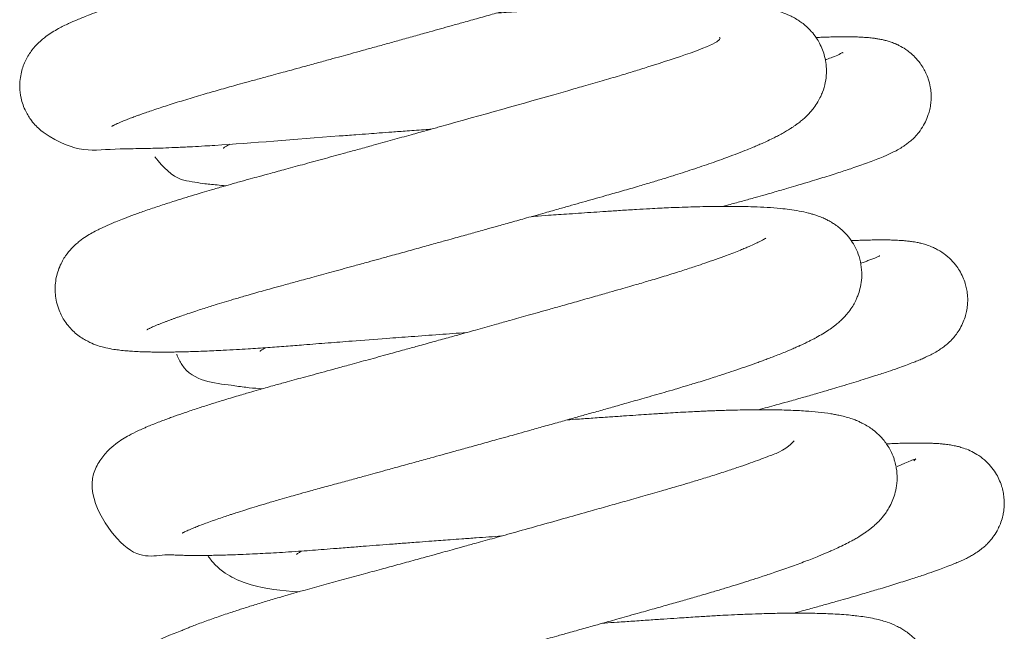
# Model space of a CAD drawing. Header units: inches. Extents: x 0 to 77643, y -44170 to 0.
# Tile 274 of 546: x 75585.57 to 75588.65, y -39689.6 to -39687.68. Entities that reach past the tile are written whole.
import ezdxf

# ---------------------------------------------------------------- set-up
doc = ezdxf.new("R2010")
doc.units = ezdxf.units.IN
doc.header["$MEASUREMENT"] = 0
doc.layers.get('0').update_dxf_attribs({"lineweight": 0})

msp = doc.modelspace()

# ---------------------------------------------------------------- linework, layer by layer
at = {"color": 7, "linetype": 'Continuous'}
for points, knots in [([(75585.85754, -39688.01609), (75585.85754, -39688.01609), (75585.85819, -39688.0157), (75585.86103, -39688.01418), (75585.86357, -39688.01289), (75585.86866, -39688.0104), (75585.87401, -39688.00794), (75585.8788, -39688.00581), (75585.8827, -39688.00411), (75585.88776, -39688.00195), (75585.89577, -39687.99862), (75585.90768, -39687.99385), (75585.92253, -39687.98815), (75585.93653, -39687.98297), (75585.94825, -39687.97874), (75585.96068, -39687.97433), (75585.97761, -39687.96846), (75586.00479, -39687.9593), (75586.04367, -39687.94667), (75586.09461, -39687.93087), (75586.14742, -39687.91514), (75586.19177, -39687.90235), (75586.22617, -39687.89264), (75586.25398, -39687.88489), (75586.28637, -39687.87599), (75586.32344, -39687.86594), (75586.36029, -39687.85589), (75586.3924, -39687.84712), (75586.42273, -39687.83883), (75586.4575, -39687.8293), (75586.49789, -39687.81821), (75586.53834, -39687.80709), (75586.57397, -39687.79727), (75586.60725, -39687.78808), (75586.64185, -39687.77852), (75586.68046, -39687.76784), (75586.72124, -39687.75653), (75586.76443, -39687.74454), (75586.80808, -39687.73239), (75586.84931, -39687.72091), (75586.88627, -39687.71059), (75586.9215, -39687.70075), (75586.96108, -39687.68967), (75587.00615, -39687.67704), (75587.05263, -39687.66398), (75587.0952, -39687.652), (75587.13251, -39687.64148), (75587.16671, -39687.63183), (75587.19969, -39687.6225), (75587.2314, -39687.61351), (75587.26403, -39687.60426), (75587.3019, -39687.59349), (75587.34334, -39687.58172), (75587.38279, -39687.5703), (75587.4146, -39687.56089), (75587.45384, -39687.5491), (75587.50372, -39687.5337), (75587.56414, -39687.51423), (75587.61442, -39687.49719), (75587.65134, -39687.48411), (75587.67706, -39687.4747), (75587.70032, -39687.46595), (75587.72478, -39687.45642), (75587.75109, -39687.44574), (75587.77578, -39687.43517), (75587.79597, -39687.42603), (75587.81183, -39687.41848), (75587.82746, -39687.41071), (75587.84534, -39687.40125), (75587.86355, -39687.39073), (75587.88005, -39687.38014), (75587.89298, -39687.37095), (75587.90522, -39687.36135), (75587.91572, -39687.35231), (75587.93036, -39687.33783), (75587.94173, -39687.32434), (75587.95169, -39687.31024), (75587.95949, -39687.29743), (75587.96875, -39687.27898), (75587.97758, -39687.25485), (75587.98336, -39687.22335), (75587.98366, -39687.19475), (75587.98001, -39687.16726), (75587.9721, -39687.13924), (75587.95957, -39687.1135), (75587.94787, -39687.09618), (75587.93907, -39687.08496), (75587.92734, -39687.07225), (75587.91621, -39687.06212), (75587.90261, -39687.05152), (75587.88321, -39687.03897), (75587.85687, -39687.026), (75587.82708, -39687.01612), (75587.80286, -39687.01023), (75587.77608, -39687.00516), (75587.75515, -39687.00222), (75587.73293, -39686.99971), (75587.7117, -39686.99774), (75587.68589, -39686.99592), (75587.65984, -39686.99462), (75587.63709, -39686.99379), (75587.6106, -39686.99311), (75587.57552, -39686.99266), (75587.53082, -39686.99277), (75587.4827, -39686.99356), (75587.43937, -39686.99478), (75587.40078, -39686.99619), (75587.36962, -39686.99753), (75587.34045, -39686.99894), (75587.31119, -39687.00047), (75587.27673, -39687.00244), (75587.23744, -39687.00492), (75587.1964, -39687.00767), (75587.15696, -39687.01031), (75587.11806, -39687.01294), (75587.08068, -39687.01548), (75587.04492, -39687.01793), (75587.00789, -39687.02048), (75586.97702, -39687.02261), (75586.95719, -39687.02399), (75586.95157, -39687.02439)], [0.21491816, 0.21491816, 0.21491816, 0.21491816, 0.2149701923, 0.2150220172, 0.2150538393, 0.2151131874, 0.2151635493, 0.2151910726, 0.2152169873, 0.2152427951, 0.2152880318, 0.2153564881, 0.2154300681, 0.2154942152, 0.2155296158, 0.2155763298, 0.2156387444, 0.2157119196, 0.2158527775, 0.2160000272, 0.2161402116, 0.2162612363, 0.2163216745, 0.2163800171, 0.2164505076, 0.2165363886, 0.216619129, 0.2166825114, 0.2167347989, 0.2168040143, 0.2168917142, 0.2169741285, 0.2170402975, 0.2170977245, 0.2171650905, 0.2172374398, 0.2173163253, 0.2173947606, 0.2174796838, 0.2175606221, 0.2176253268, 0.2176866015, 0.217758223, 0.2178480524, 0.2179415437, 0.21802327, 0.2180933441, 0.2181586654, 0.2182245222, 0.2182898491, 0.2183503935, 0.2184231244, 0.2185238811, 0.2186133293, 0.2186802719, 0.2187362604, 0.2188799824, 0.2190319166, 0.2191889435, 0.2192835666, 0.2193518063, 0.2194199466, 0.2195008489, 0.2195924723, 0.2196927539, 0.2197746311, 0.2198304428, 0.2198901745, 0.2199741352, 0.2200682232, 0.2201453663, 0.2202097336, 0.2202542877, 0.2203169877, 0.2203708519, 0.220437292, 0.2204729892, 0.2205107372, 0.2205510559, 0.2206200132, 0.220690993, 0.2207507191, 0.2208008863, 0.2208623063, 0.2209350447, 0.2209761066, 0.2210087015, 0.2210386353, 0.2210787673, 0.2211241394, 0.2211705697, 0.2212698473, 0.2214046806, 0.2215094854, 0.2215923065, 0.2217124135, 0.2217670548, 0.2218445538, 0.2219487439, 0.2220363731, 0.2221015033, 0.2221642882, 0.2222774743, 0.2224053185, 0.2225275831, 0.2226453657, 0.222719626, 0.222796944, 0.2228567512, 0.222912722, 0.2229873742, 0.2230766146, 0.2231574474, 0.2232372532, 0.2233119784, 0.2233860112, 0.2234539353, 0.2235163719, 0.2235952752, 0.2236264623, 0.2236264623, 0.2236264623, 0.2236264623]), ([(75587.62258, -39687.11609), (75587.62428, -39687.10509), (75587.62225, -39687.13911), (75587.25405, -39687.24479), (75586.79754, -39687.37442), (75586.329, -39687.50349), (75586.06408, -39687.57519), (75585.93913, -39687.61449), (75585.91054, -39687.62367), (75585.87912, -39687.63406), (75585.84609, -39687.64536), (75585.8133, -39687.6571), (75585.78665, -39687.66716), (75585.76617, -39687.67527), (75585.74538, -39687.68385), (75585.72584, -39687.69246), (75585.70675, -39687.70161), (75585.68988, -39687.71033), (75585.67211, -39687.7206), (75585.65237, -39687.73365), (75585.62972, -39687.75222), (75585.60812, -39687.77583), (75585.58789, -39687.80737), (75585.57314, -39687.8472), (75585.56846, -39687.88851), (75585.57348, -39687.93087), (75585.58632, -39687.96719), (75585.60806, -39688.00201), (75585.6345, -39688.02907), (75585.7556, -39688.10908), (75585.81446, -39688.08517), (75585.93197, -39688.08606), (75585.96321, -39688.08546), (75585.99434, -39688.08468), (75586.02812, -39688.08354), (75586.06676, -39688.08194), (75586.10761, -39688.07991), (75586.14581, -39688.07776), (75586.28326, -39688.06931), (75586.44594, -39688.05543), (75586.61738, -39688.04257), (75586.65939, -39688.03943), (75586.69696, -39688.03665), (75586.7368, -39688.03371), (75586.78574, -39688.03013), (75586.82674, -39688.02716), (75586.85185, -39688.02535), (75586.85694, -39688.02498)], [0.7805602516, 0.7805602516, 0.7805602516, 0.7805602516, 0.7810867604, 0.7820218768, 0.7829520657, 0.7837371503, 0.7846100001, 0.7846869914, 0.784771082, 0.7848572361, 0.7849711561, 0.7850936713, 0.7851969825, 0.7852724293, 0.7853410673, 0.7854627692, 0.7855373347, 0.7856184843, 0.7857141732, 0.7858049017, 0.78591008, 0.7859955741, 0.7860819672, 0.7861660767, 0.7862617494, 0.7863299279, 0.7864181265, 0.7864885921, 0.7865815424, 0.7866583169, 0.7875797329, 0.7876842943, 0.7877773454, 0.7878620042, 0.7879513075, 0.7880537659, 0.7881634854, 0.7882544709, 0.7883257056, 0.7891118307, 0.7892092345, 0.7892842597, 0.7893442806, 0.7894158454, 0.7895023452, 0.7896111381, 0.7896388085, 0.7896388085, 0.7896388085, 0.7896388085]), ([(75585.96806, -39688.65304), (75585.96806, -39688.65304), (75585.9683, -39688.6529), (75585.96962, -39688.65215), (75585.97246, -39688.65065), (75585.97641, -39688.64869), (75585.97837, -39688.64776), (75585.98285, -39688.64564), (75585.98941, -39688.64269), (75585.99782, -39688.63908), (75586.00639, -39688.63553), (75586.01479, -39688.63216), (75586.02265, -39688.62909), (75586.03075, -39688.62599), (75586.03912, -39688.62285), (75586.0476, -39688.61972), (75586.05639, -39688.61654), (75586.06611, -39688.61307), (75586.07916, -39688.6085), (75586.09758, -39688.60219), (75586.11926, -39688.59498), (75586.1411, -39688.58789), (75586.16107, -39688.58154), (75586.18347, -39688.57454), (75586.20915, -39688.56667), (75586.24076, -39688.55719), (75586.27495, -39688.54716), (75586.30843, -39688.53755), (75586.33798, -39688.52922), (75586.36623, -39688.52135), (75586.39913, -39688.51233), (75586.44116, -39688.50093), (75586.49275, -39688.48685), (75586.55263, -39688.47047), (75586.6093, -39688.45491), (75586.65679, -39688.44184), (75586.6944, -39688.43147), (75586.73421, -39688.42048), (75586.78025, -39688.40775), (75586.82893, -39688.39426), (75586.87337, -39688.38192), (75586.90922, -39688.37195), (75586.93831, -39688.36385), (75586.96264, -39688.35706), (75586.98508, -39688.3508), (75587.00691, -39688.34471), (75587.03237, -39688.33759), (75587.06577, -39688.32824), (75587.10824, -39688.31634), (75587.15888, -39688.30212), (75587.21021, -39688.28768), (75587.25701, -39688.27448), (75587.29615, -39688.26342), (75587.33125, -39688.25348), (75587.36602, -39688.24362), (75587.40554, -39688.23239), (75587.45038, -39688.21965), (75587.49652, -39688.20632), (75587.53903, -39688.1937), (75587.57729, -39688.18206), (75587.61204, -39688.17124), (75587.64437, -39688.16093), (75587.67459, -39688.15107), (75587.70451, -39688.14106), (75587.73306, -39688.13124), (75587.75997, -39688.12172), (75587.78789, -39688.11155), (75587.81615, -39688.10088), (75587.84281, -39688.09036), (75587.86349, -39688.08184), (75587.87904, -39688.07521), (75587.89434, -39688.06849), (75587.91154, -39688.06063), (75587.92852, -39688.05243), (75587.94194, -39688.04556), (75587.9541, -39688.03907), (75587.96571, -39688.03255), (75587.97797, -39688.02515), (75587.98728, -39688.01918), (75587.9968, -39688.01268), (75588.00581, -39688.00611), (75588.01555, -39687.99846), (75588.02601, -39687.98936), (75588.03559, -39687.98008), (75588.04474, -39687.97021), (75588.05542, -39687.95719), (75588.06676, -39687.94033), (75588.07521, -39687.92441), (75588.08373, -39687.90448), (75588.09094, -39687.87978), (75588.09444, -39687.85016), (75588.09345, -39687.82257), (75588.08902, -39687.7981), (75588.08202, -39687.77594), (75588.07296, -39687.75611), (75588.06131, -39687.73674), (75588.04748, -39687.71893), (75588.0317, -39687.70322), (75588.01787, -39687.69195), (75588.00368, -39687.68216), (75587.99042, -39687.67442), (75587.97713, -39687.66789), (75587.9546, -39687.65828), (75587.92452, -39687.64927), (75587.88665, -39687.6419), (75587.84326, -39687.63628), (75587.7956, -39687.63256), (75587.74181, -39687.63038), (75587.69828, -39687.62969), (75587.66279, -39687.62964), (75587.632, -39687.62986), (75587.59986, -39687.6304), (75587.57103, -39687.63112), (75587.54875, -39687.6318), (75587.52787, -39687.63251), (75587.50107, -39687.63355), (75587.46641, -39687.63509), (75587.42744, -39687.63708), (75587.39023, -39687.63921), (75587.35792, -39687.64122), (75587.32699, -39687.64327), (75587.29395, -39687.64547), (75587.25894, -39687.64782), (75587.22317, -39687.65024), (75587.18835, -39687.65261), (75587.15589, -39687.65483), (75587.12397, -39687.65703), (75587.09314, -39687.65916), (75587.07186, -39687.66064), (75587.06209, -39687.66132)], [0.2020453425, 0.2020453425, 0.2020453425, 0.2020453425, 0.202075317, 0.2021154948, 0.2021586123, 0.2021997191, 0.2022272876, 0.2022656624, 0.2023181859, 0.202374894, 0.2024294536, 0.2024682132, 0.2025066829, 0.2025457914, 0.2025808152, 0.2026172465, 0.2026528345, 0.202687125, 0.202730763, 0.2027974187, 0.2028787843, 0.2029434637, 0.2030021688, 0.2030572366, 0.203135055, 0.2032132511, 0.2033056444, 0.2033908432, 0.2034536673, 0.2035114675, 0.2035826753, 0.2036713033, 0.2037821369, 0.2039055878, 0.2040355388, 0.2041182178, 0.2041823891, 0.2042525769, 0.2043460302, 0.2044437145, 0.2045268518, 0.2045952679, 0.2046443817, 0.2046895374, 0.2047314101, 0.2047699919, 0.2048118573, 0.2048742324, 0.2049578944, 0.2050517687, 0.2051625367, 0.205253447, 0.2053251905, 0.2053941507, 0.205464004, 0.2055367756, 0.2056387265, 0.2057468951, 0.2058366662, 0.2059233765, 0.2060111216, 0.2060847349, 0.2061618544, 0.2062415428, 0.2063214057, 0.2063969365, 0.2064724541, 0.2065705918, 0.2066680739, 0.2067360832, 0.2067882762, 0.2068395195, 0.2069116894, 0.2069917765, 0.2070518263, 0.2070881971, 0.2071545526, 0.2072132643, 0.2072590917, 0.2072925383, 0.2073342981, 0.2073887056, 0.2074399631, 0.2074798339, 0.207520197, 0.2075648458, 0.2076224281, 0.2076708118, 0.207707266, 0.20777627, 0.207838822, 0.207894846, 0.2079486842, 0.2079946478, 0.2080428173, 0.2080825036, 0.2081415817, 0.2081936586, 0.2082396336, 0.208278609, 0.2083298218, 0.2083790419, 0.20841388, 0.2085793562, 0.2087406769, 0.2088862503, 0.2090898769, 0.2092533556, 0.20940152, 0.2094714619, 0.2095465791, 0.2096465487, 0.2097174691, 0.2097582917, 0.2098065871, 0.2098649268, 0.2099434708, 0.2100403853, 0.2101197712, 0.2101802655, 0.2102422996, 0.2103099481, 0.2103801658, 0.210450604, 0.2105195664, 0.2105813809, 0.2106359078, 0.2107000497, 0.2107541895, 0.2107541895, 0.2107541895, 0.2107541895]), ([(75587.75791, -39687.73924), (75587.76213, -39687.73419), (75587.77338, -39687.75321), (75587.6154, -39687.80459), (75587.49224, -39687.84363), (75587.44461, -39687.85814), (75587.39192, -39687.87369), (75587.33772, -39687.88919), (75587.1863, -39687.93253), (75587.02843, -39687.9771), (75586.87682, -39688.01945), (75586.8382, -39688.03022), (75586.79092, -39688.04337), (75586.73554, -39688.05874), (75586.68116, -39688.07378), (75586.63241, -39688.08723), (75586.5824, -39688.101), (75586.5255, -39688.11661), (75586.46273, -39688.13377), (75586.40539, -39688.14938), (75586.35793, -39688.16226), (75586.32109, -39688.17221), (75586.29447, -39688.17951), (75586.27397, -39688.18518), (75586.25589, -39688.19023), (75586.23333, -39688.19657), (75586.20384, -39688.20497), (75586.17162, -39688.21432), (75586.14167, -39688.22317), (75586.11261, -39688.2319), (75586.08205, -39688.24125), (75586.04489, -39688.25291), (75586.00509, -39688.2658), (75585.96488, -39688.2794), (75585.92863, -39688.29228), (75585.89947, -39688.3032), (75585.87641, -39688.31231), (75585.8537, -39688.32173), (75585.83369, -39688.33062), (75585.81341, -39688.34048), (75585.79635, -39688.34949), (75585.7771, -39688.36102), (75585.75759, -39688.37452), (75585.73427, -39688.39487), (75585.71224, -39688.42155), (75585.6928, -39688.45592), (75585.68037, -39688.49978), (75585.67984, -39688.54954), (75585.69214, -39688.5945), (75585.71455, -39688.63399), (75585.74346, -39688.66508), (75585.77514, -39688.68633), (75585.80178, -39688.69852), (75585.82275, -39688.70546), (75585.84384, -39688.71077), (75585.86115, -39688.71402), (75585.88463, -39688.71725), (75585.90317, -39688.71907), (75585.92368, -39688.7206), (75585.94346, -39688.72162), (75585.96096, -39688.72224), (75585.97622, -39688.72263), (75585.99297, -39688.7229), (75586.01378, -39688.72304), (75586.03577, -39688.72295), (75586.05539, -39688.72271), (75586.07042, -39688.72244), (75586.08376, -39688.72215), (75586.10868, -39688.72151), (75586.14891, -39688.72014), (75586.19988, -39688.71781), (75586.24551, -39688.71533), (75586.29195, -39688.71253), (75586.34344, -39688.70909), (75586.40179, -39688.70477), (75586.46439, -39688.69975), (75586.53294, -39688.69439), (75586.61929, -39688.68772), (75586.70643, -39688.68111), (75586.79793, -39688.67428), (75586.88138, -39688.66814), (75586.93915, -39688.66395), (75586.96751, -39688.66191)], [0.7931757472, 0.7931757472, 0.7931757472, 0.7931757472, 0.7935700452, 0.7942950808, 0.7944030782, 0.7945129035, 0.7946366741, 0.7947635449, 0.794866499, 0.7955924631, 0.795652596, 0.7957214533, 0.7958097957, 0.7959187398, 0.796033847, 0.7961182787, 0.7961975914, 0.7963223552, 0.7964507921, 0.7965719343, 0.7966729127, 0.7967486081, 0.7968083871, 0.7968471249, 0.7968847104, 0.7969298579, 0.7970006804, 0.7970896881, 0.7971611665, 0.7972222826, 0.7973108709, 0.797402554, 0.7975284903, 0.7976613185, 0.7977826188, 0.7979001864, 0.797988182, 0.7980606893, 0.7981915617, 0.7982630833, 0.7983559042, 0.7984486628, 0.7985479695, 0.7986533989, 0.7987298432, 0.7988173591, 0.7989157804, 0.7990098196, 0.7991105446, 0.7991888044, 0.7992843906, 0.7993803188, 0.7994629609, 0.7995478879, 0.7996128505, 0.7997245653, 0.7998032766, 0.7998953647, 0.7999745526, 0.8000629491, 0.80012721, 0.8001735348, 0.8002295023, 0.8003034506, 0.8003805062, 0.8004430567, 0.8004856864, 0.8005150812, 0.800559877, 0.8007007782, 0.800844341, 0.8009455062, 0.8010296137, 0.8011671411, 0.8012892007, 0.8014028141, 0.8015556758, 0.8017008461, 0.8019049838, 0.8020466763, 0.802206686, 0.8023607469, 0.8023607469, 0.8023607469, 0.8023607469]), ([(75587.77, -39688.26671), (75587.77766, -39688.26463), (75587.79847, -39688.25896), (75587.83242, -39688.24962), (75587.8687, -39688.23951), (75587.90035, -39688.23059), (75587.92584, -39688.22333), (75587.94799, -39688.21696), (75587.97186, -39688.21004), (75588.00081, -39688.20154), (75588.03248, -39688.1921), (75588.06265, -39688.18293), (75588.08975, -39688.17455), (75588.11456, -39688.16673), (75588.13793, -39688.15922), (75588.15961, -39688.15209), (75588.18154, -39688.14472), (75588.20531, -39688.13646), (75588.22813, -39688.12821), (75588.25031, -39688.1198), (75588.26962, -39688.112), (75588.28756, -39688.1042), (75588.30329, -39688.09677), (75588.317, -39688.08953), (75588.32789, -39688.08308), (75588.33479, -39688.07867), (75588.34109, -39688.07436), (75588.34835, -39688.06904), (75588.35746, -39688.06175), (75588.37, -39688.05006), (75588.38442, -39688.0336), (75588.39737, -39688.01462), (75588.40732, -39687.99414), (75588.41296, -39687.97877), (75588.41753, -39687.9625), (75588.42058, -39687.94452), (75588.42171, -39687.92693), (75588.42121, -39687.90964), (75588.41868, -39687.88967), (75588.41335, -39687.869), (75588.40585, -39687.8501), (75588.39736, -39687.83364), (75588.38607, -39687.81639), (75588.37175, -39687.79956), (75588.35621, -39687.78538), (75588.33896, -39687.77267), (75588.32651, -39687.76558), (75588.31846, -39687.76157), (75588.31507, -39687.75996), (75588.3127, -39687.75889), (75588.31153, -39687.75837), (75588.30918, -39687.75734), (75588.30451, -39687.75538), (75588.29299, -39687.75105), (75588.28076, -39687.74749), (75588.27188, -39687.74531), (75588.26444, -39687.74372), (75588.25807, -39687.74251), (75588.24988, -39687.74114), (75588.23979, -39687.73973), (75588.22677, -39687.73832), (75588.21392, -39687.73734), (75588.20453, -39687.73677), (75588.19193, -39687.73619), (75588.17675, -39687.73574), (75588.15628, -39687.73549), (75588.13448, -39687.73561), (75588.11291, -39687.73599), (75588.09232, -39687.73656), (75588.07502, -39687.73718), (75588.06484, -39687.73759), (75588.06137, -39687.73774)], [0.2104861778, 0.2104861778, 0.2104861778, 0.2104861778, 0.2105355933, 0.2106214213, 0.2107115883, 0.2107837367, 0.2108442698, 0.2108957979, 0.2109475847, 0.2110248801, 0.2111215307, 0.2112057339, 0.2112815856, 0.2113630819, 0.2114384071, 0.2115121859, 0.2115879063, 0.2116805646, 0.211781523, 0.2118818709, 0.211991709, 0.2120716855, 0.2121671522, 0.2122522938, 0.2122937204, 0.2123291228, 0.2123543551, 0.2123774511, 0.2124206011, 0.2124650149, 0.2125081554, 0.2125673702, 0.2126155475, 0.2126443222, 0.2126775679, 0.2127151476, 0.2127472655, 0.2127774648, 0.21281471, 0.2128640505, 0.2129006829, 0.2129328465, 0.2129728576, 0.2130232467, 0.2130674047, 0.2131048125, 0.2131643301, 0.2131784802, 0.2131880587, 0.2131914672, 0.2131931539, 0.2131952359, 0.213208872, 0.2132515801, 0.2132947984, 0.2133322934, 0.2133603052, 0.2133868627, 0.2134152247, 0.213464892, 0.213541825, 0.2135965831, 0.2136408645, 0.2136796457, 0.213756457, 0.2138473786, 0.2139351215, 0.2140117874, 0.2140859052, 0.2141511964, 0.2141844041, 0.2141844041, 0.2141844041, 0.2141844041]), ([(75588.14544, -39687.78701), (75588.14544, -39687.78653), (75588.14506, -39687.78243), (75588.13528, -39687.79205), (75588.11633, -39687.79782), (75588.0997, -39687.80421), (75588.09162, -39687.80715), (75588.09039, -39687.80758)], [0.78858062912, 0.78858062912, 0.78858062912, 0.78858062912, 0.78859680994, 0.78874913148, 0.78889680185, 0.78899686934, 0.78901440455, 0.78901440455, 0.78901440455, 0.78901440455]), ([(75586.20678, -39688.08437), (75586.20671, -39688.08441), (75586.20695, -39688.08421), (75586.21126, -39688.08119), (75586.2141, -39688.07943), (75586.2189, -39688.07651), (75586.22307, -39688.0741), (75586.22559, -39688.07269), (75586.22659, -39688.07214)], [0.21980213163, 0.21980213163, 0.21980213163, 0.21980213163, 0.21984549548, 0.21990223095, 0.21996194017, 0.22001204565, 0.22004697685, 0.22006866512, 0.22006866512, 0.22006866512, 0.22006866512]), ([(75585.99272, -39688.1119), (75586.01847, -39688.14568), (75586.05955, -39688.18288), (75586.10827, -39688.18905), (75586.14512, -39688.19556), (75586.18044, -39688.19919), (75586.20545, -39688.20116), (75586.21497, -39688.20182)], [0.78215343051, 0.78215343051, 0.78215343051, 0.78215343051, 0.78247117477, 0.78260476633, 0.78273349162, 0.78288787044, 0.78297878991, 0.78297878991, 0.78297878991, 0.78297878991]), ([(75586.07853, -39689.29001), (75586.07853, -39689.29001), (75586.07852, -39689.29002), (75586.07886, -39689.28982), (75586.08024, -39689.28905), (75586.08221, -39689.28801), (75586.08354, -39689.28733), (75586.08744, -39689.28537), (75586.09475, -39689.28192), (75586.10495, -39689.27746), (75586.11564, -39689.27297), (75586.12955, -39689.2674), (75586.1467, -39689.26085), (75586.16597, -39689.25378), (75586.18656, -39689.24651), (75586.20704, -39689.2395), (75586.2245, -39689.23368), (75586.23929, -39689.22883), (75586.25703, -39689.2231), (75586.28133, -39689.21541), (75586.31096, -39689.20626), (75586.34528, -39689.19591), (75586.37966, -39689.18579), (75586.41132, -39689.17668), (75586.44099, -39689.16826), (75586.47621, -39689.15842), (75586.5191, -39689.14671), (75586.56577, -39689.13402), (75586.61072, -39689.12175), (75586.64906, -39689.11126), (75586.68295, -39689.10197), (75586.71788, -39689.09238), (75586.76054, -39689.08065), (75586.80787, -39689.0676), (75586.85266, -39689.05523), (75586.89156, -39689.04447), (75586.92941, -39689.03398), (75586.97183, -39689.02221), (75587.01939, -39689.00899), (75587.06386, -39688.9966), (75587.10119, -39688.98618), (75587.1333, -39688.97721), (75587.16861, -39688.96734), (75587.21077, -39688.95553), (75587.25556, -39688.94295), (75587.29827, -39688.93094), (75587.33975, -39688.91926), (75587.38103, -39688.90761), (75587.42475, -39688.89524), (75587.47215, -39688.88181), (75587.52689, -39688.86625), (75587.57734, -39688.8519), (75587.61712, -39688.84026), (75587.64163, -39688.83298), (75587.66163, -39688.82696), (75587.68189, -39688.82079), (75587.70559, -39688.81348), (75587.73002, -39688.80581), (75587.7527, -39688.79856), (75587.77722, -39688.7906), (75587.80597, -39688.78107), (75587.83939, -39688.76966), (75587.86659, -39688.76006), (75587.88714, -39688.7526), (75587.90162, -39688.74726), (75587.91646, -39688.74167), (75587.93318, -39688.73525), (75587.95087, -39688.72827), (75587.96623, -39688.722), (75587.97741, -39688.71733), (75587.98524, -39688.714), (75587.9923, -39688.71095), (75587.99994, -39688.70759), (75588.00907, -39688.70351), (75588.02031, -39688.69835), (75588.032, -39688.69279), (75588.04282, -39688.68743), (75588.0514, -39688.68304), (75588.05936, -39688.67884), (75588.07138, -39688.67229), (75588.08764, -39688.66278), (75588.10539, -39688.65118), (75588.12143, -39688.6393), (75588.13421, -39688.62842), (75588.14371, -39688.61945), (75588.15335, -39688.60934), (75588.16375, -39688.5971), (75588.17565, -39688.5799), (75588.18328, -39688.56614), (75588.18939, -39688.55308), (75588.19515, -39688.53828), (75588.20108, -39688.51736), (75588.20505, -39688.48907), (75588.20408, -39688.45656), (75588.19705, -39688.42439), (75588.1855, -39688.39621), (75588.17107, -39688.37222), (75588.15491, -39688.3524), (75588.13902, -39688.33733), (75588.12531, -39688.32663), (75588.1119, -39688.31767), (75588.09974, -39688.31075), (75588.08816, -39688.30509), (75588.07923, -39688.3012), (75588.07014, -39688.29759), (75588.05992, -39688.29398), (75588.04867, -39688.29049), (75588.03149, -39688.28583), (75588.00816, -39688.28086), (75587.9798, -39688.27647), (75587.94646, -39688.27269), (75587.91046, -39688.26989), (75587.8698, -39688.26796), (75587.83074, -39688.26693), (75587.78963, -39688.2665), (75587.74788, -39688.26671), (75587.70717, -39688.2674), (75587.67052, -39688.26835), (75587.63487, -39688.26956), (75587.60237, -39688.27088), (75587.57155, -39688.2723), (75587.53834, -39688.274), (75587.49733, -39688.27632), (75587.45167, -39688.27925), (75587.40692, -39688.28225), (75587.36617, -39688.28498), (75587.3278, -39688.28758), (75587.29104, -39688.29008), (75587.25657, -39688.29245), (75587.22061, -39688.29492), (75587.19283, -39688.29685), (75587.17553, -39688.29806), (75587.17262, -39688.29826)], [0.1891701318, 0.1891701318, 0.1891701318, 0.1891701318, 0.1891704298, 0.1892086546, 0.1892431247, 0.1892721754, 0.1892959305, 0.189328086, 0.189425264, 0.1894800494, 0.1895401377, 0.1896171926, 0.189697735, 0.1897781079, 0.1898571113, 0.1899313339, 0.1899913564, 0.190025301, 0.1900785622, 0.1901550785, 0.1902385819, 0.1903256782, 0.1904266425, 0.1904954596, 0.1905565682, 0.190636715, 0.1907352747, 0.1908394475, 0.1909347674, 0.1910149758, 0.1910731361, 0.1911373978, 0.1912214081, 0.1913224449, 0.191410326, 0.1914770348, 0.1915432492, 0.1916239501, 0.1917152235, 0.1918095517, 0.1918725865, 0.1919241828, 0.1919895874, 0.1920710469, 0.1921621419, 0.1922442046, 0.1923160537, 0.1924024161, 0.1924861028, 0.1925764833, 0.1926897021, 0.192824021, 0.1928979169, 0.1929515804, 0.1929888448, 0.1930341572, 0.193091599, 0.1931558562, 0.1932106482, 0.1932595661, 0.1933414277, 0.1934349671, 0.1935316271, 0.1935742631, 0.1936178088, 0.1936637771, 0.1937133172, 0.1937794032, 0.1938406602, 0.1938745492, 0.1938999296, 0.1939261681, 0.1939532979, 0.1939871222, 0.1940319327, 0.1940871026, 0.194132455, 0.1941695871, 0.1941996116, 0.1942392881, 0.1943327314, 0.1944190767, 0.1945033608, 0.1945576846, 0.1945987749, 0.1946352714, 0.1946877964, 0.1947431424, 0.194787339, 0.194814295, 0.1948460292, 0.1948962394, 0.1949577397, 0.195028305, 0.1950987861, 0.1951616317, 0.1952196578, 0.1952798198, 0.1953340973, 0.1953768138, 0.1954144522, 0.1954646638, 0.1955045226, 0.1955325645, 0.19556339, 0.195605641, 0.1956523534, 0.1956971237, 0.1958150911, 0.1959387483, 0.1960440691, 0.1961951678, 0.1963305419, 0.1964372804, 0.1965526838, 0.1966827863, 0.1967731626, 0.1968632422, 0.1969515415, 0.1970264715, 0.197086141, 0.1971553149, 0.1972442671, 0.1973481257, 0.1974391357, 0.1975152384, 0.1975900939, 0.1976636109, 0.197727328, 0.1977864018, 0.1978662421, 0.197882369, 0.197882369, 0.197882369, 0.197882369]), ([(75587.90474, -39688.36577), (75587.90473, -39688.36578), (75587.90445, -39688.36597), (75587.90084, -39688.36832), (75587.89348, -39688.37243), (75587.88261, -39688.37803), (75587.86982, -39688.38418), (75587.85479, -39688.39095), (75587.83929, -39688.39756), (75587.82318, -39688.4042), (75587.80391, -39688.41182), (75587.77849, -39688.42148), (75587.7484, -39688.43244), (75587.71574, -39688.44381), (75587.68231, -39688.45508), (75587.64393, -39688.4676), (75587.59831, -39688.48195), (75587.55148, -39688.49617), (75587.51099, -39688.5081), (75587.47809, -39688.51757), (75587.44836, -39688.5261), (75587.41294, -39688.53624), (75587.36889, -39688.54882), (75587.31963, -39688.56284), (75587.27095, -39688.57665), (75587.22935, -39688.58842), (75587.19353, -39688.59854), (75587.16181, -39688.60748), (75587.13184, -39688.61591), (75587.09883, -39688.62519), (75587.05607, -39688.63718), (75587.00498, -39688.65147), (75586.95448, -39688.66556), (75586.90765, -39688.67859), (75586.86243, -39688.69114), (75586.81683, -39688.70377), (75586.77034, -39688.71662), (75586.71858, -39688.73088), (75586.66161, -39688.74653), (75586.60693, -39688.7615), (75586.56139, -39688.77393), (75586.52331, -39688.7843), (75586.48926, -39688.79355), (75586.45767, -39688.80211), (75586.42808, -39688.81011), (75586.39619, -39688.81886), (75586.35858, -39688.82933), (75586.32169, -39688.83981), (75586.29157, -39688.84852), (75586.26889, -39688.85517), (75586.24699, -39688.86167), (75586.22353, -39688.86873), (75586.19505, -39688.87743), (75586.16226, -39688.88768), (75586.12459, -39688.89981), (75586.0881, -39688.912), (75586.05923, -39688.92206), (75586.03758, -39688.92987), (75586.02059, -39688.93617), (75586.00278, -39688.94298), (75585.98485, -39688.95011), (75585.96934, -39688.95656), (75585.9544, -39688.96304), (75585.93543, -39688.97169), (75585.91458, -39688.98211), (75585.89157, -39688.99538), (75585.8701, -39689.00998), (75585.84577, -39689.03055), (75585.82037, -39689.06134), (75585.76578, -39689.16304), (75585.91954, -39689.39734), (75585.99709, -39689.3544), (75586.05965, -39689.35885), (75586.07687, -39689.35932), (75586.09559, -39689.35975), (75586.11731, -39689.35996), (75586.14113, -39689.35993), (75586.16446, -39689.35968), (75586.18663, -39689.35927), (75586.20835, -39689.35873), (75586.23249, -39689.35799), (75586.26223, -39689.3569), (75586.29531, -39689.35545), (75586.3304, -39689.35368), (75586.3646, -39689.35176), (75586.4018, -39689.34949), (75586.43977, -39689.34697), (75586.47718, -39689.34431), (75586.5135, -39689.34159), (75586.55424, -39689.33835), (75586.598, -39689.33489), (75586.64256, -39689.33141), (75586.68469, -39689.32814), (75586.72751, -39689.32485), (75586.77298, -39689.32138), (75586.8173, -39689.31803), (75586.85578, -39689.31515), (75586.88768, -39689.31277), (75586.91912, -39689.31044), (75586.95603, -39689.30771), (75587.00952, -39689.3038), (75587.05099, -39689.3008), (75587.07744, -39689.29889)], [0.8059883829, 0.8059883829, 0.8059883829, 0.8059883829, 0.8059968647, 0.8060961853, 0.806197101, 0.8062617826, 0.8063444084, 0.8064397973, 0.8064975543, 0.8065606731, 0.8066418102, 0.806724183, 0.8068350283, 0.806935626, 0.8070160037, 0.8071249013, 0.8072416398, 0.807360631, 0.8074589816, 0.8075180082, 0.8075787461, 0.8076518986, 0.8077428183, 0.807852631, 0.8079515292, 0.8080329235, 0.8080968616, 0.8081597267, 0.8082158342, 0.808268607, 0.8083479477, 0.8084584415, 0.808556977, 0.8086321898, 0.8087220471, 0.80881189, 0.8088903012, 0.8089867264, 0.8091088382, 0.8092211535, 0.8093098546, 0.8093831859, 0.809454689, 0.8095217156, 0.809582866, 0.8096448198, 0.8097302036, 0.8098343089, 0.8098999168, 0.8099453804, 0.8099998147, 0.8100630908, 0.8101249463, 0.8102242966, 0.8103316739, 0.8104514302, 0.8105621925, 0.8106193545, 0.8106799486, 0.8107489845, 0.8108247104, 0.8108973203, 0.8109487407, 0.8110257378, 0.8111627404, 0.8112641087, 0.8113674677, 0.8114728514, 0.8115771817, 0.8116762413, 0.8122017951, 0.8128014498, 0.8128724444, 0.8129307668, 0.8129949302, 0.8130737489, 0.8131538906, 0.8132272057, 0.813290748, 0.8133516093, 0.8134143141, 0.8134912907, 0.8135904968, 0.813669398, 0.8137493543, 0.8138346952, 0.8139272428, 0.8140037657, 0.8140782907, 0.8141586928, 0.8142579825, 0.8143450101, 0.8144243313, 0.8145047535, 0.814592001, 0.8146828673, 0.8147534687, 0.8148058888, 0.8148591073, 0.8149264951, 0.8150080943, 0.8151511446, 0.8151511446, 0.8151511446, 0.8151511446]), ([(75587.88087, -39688.90374), (75587.89034, -39688.90117), (75587.9092, -39688.89603), (75587.94007, -39688.88755), (75587.97675, -39688.87737), (75588.01808, -39688.86573), (75588.0561, -39688.85486), (75588.085, -39688.84647), (75588.10964, -39688.83924), (75588.13551, -39688.83157), (75588.16502, -39688.82268), (75588.19461, -39688.81359), (75588.22219, -39688.80496), (75588.25334, -39688.79499), (75588.28535, -39688.78442), (75588.31592, -39688.77388), (75588.34057, -39688.765), (75588.35948, -39688.75786), (75588.37594, -39688.75134), (75588.39007, -39688.74547), (75588.40248, -39688.73997), (75588.41475, -39688.7342), (75588.42755, -39688.72772), (75588.44254, -39688.71919), (75588.45761, -39688.70907), (75588.47107, -39688.69859), (75588.48528, -39688.68523), (75588.49803, -39688.67035), (75588.50965, -39688.65374), (75588.51993, -39688.63459), (75588.52757, -39688.61462), (75588.5326, -39688.59529), (75588.53582, -39688.57358), (75588.53615, -39688.55101), (75588.53359, -39688.52974), (75588.52941, -39688.51129), (75588.52295, -39688.49217), (75588.51362, -39688.47277), (75588.50047, -39688.45244), (75588.48367, -39688.43282), (75588.46498, -39688.4169), (75588.44874, -39688.40611), (75588.43449, -39688.39829), (75588.42104, -39688.39217), (75588.40418, -39688.38604), (75588.38902, -39688.38201), (75588.37718, -39688.3794), (75588.36101, -39688.37667), (75588.34845, -39688.37518), (75588.33727, -39688.3741), (75588.32685, -39688.37333), (75588.31644, -39688.37273), (75588.30572, -39688.37227), (75588.29222, -39688.37186), (75588.2735, -39688.37159), (75588.25297, -39688.37165), (75588.23236, -39688.37197), (75588.21355, -39688.37244), (75588.19344, -39688.3731), (75588.17908, -39688.37368), (75588.17144, -39688.37401)], [0.1976159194, 0.1976159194, 0.1976159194, 0.1976159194, 0.1976769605, 0.1977386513, 0.1978204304, 0.197925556, 0.1980283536, 0.1980978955, 0.1981447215, 0.1982168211, 0.1983062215, 0.1983928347, 0.1984770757, 0.1985606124, 0.1986963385, 0.1988135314, 0.1989142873, 0.1990075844, 0.1990727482, 0.1991545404, 0.1992245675, 0.1992742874, 0.1993572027, 0.1994405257, 0.1995007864, 0.1995544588, 0.1996080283, 0.1996479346, 0.1996896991, 0.1997386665, 0.1997823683, 0.1998182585, 0.1998569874, 0.1999101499, 0.1999488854, 0.1999810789, 0.2000197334, 0.2000660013, 0.2001073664, 0.2001620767, 0.200223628, 0.2002626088, 0.2002977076, 0.2003389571, 0.2003948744, 0.2004535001, 0.2005053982, 0.2005810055, 0.2006351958, 0.2006824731, 0.2007387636, 0.2007849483, 0.2008245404, 0.2008855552, 0.2009636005, 0.2010605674, 0.2011288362, 0.201193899, 0.2012609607, 0.201333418, 0.201333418, 0.201333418, 0.201333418]), ([(75588.26047, -39688.42151), (75588.26047, -39688.42151), (75588.26021, -39688.42165), (75588.25817, -39688.42266), (75588.2533, -39688.42488), (75588.24499, -39688.42843), (75588.23389, -39688.43286), (75588.22158, -39688.43754), (75588.21068, -39688.44153), (75588.20382, -39688.44399), (75588.20111, -39688.44495)], [0.80134973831, 0.80134973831, 0.80134973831, 0.80134973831, 0.80137154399, 0.80144208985, 0.8015015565, 0.80157825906, 0.80166420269, 0.80173509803, 0.80179588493, 0.80183382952, 0.80183382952, 0.80183382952, 0.80183382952]), ([(75586.06105, -39688.72998), (75586.06557, -39688.74203), (75586.10179, -39688.81577), (75586.19825, -39688.82102), (75586.27407, -39688.83347), (75586.30784, -39688.8364), (75586.32559, -39688.83765), (75586.32868, -39688.83786)], [0.7945653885, 0.7945653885, 0.7945653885, 0.7945653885, 0.794664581, 0.795234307, 0.7954038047, 0.7955451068, 0.79557462, 0.79557462, 0.79557462, 0.79557462]), ([(75586.32122, -39688.72038), (75586.32124, -39688.72037), (75586.32208, -39688.71971), (75586.32576, -39688.71718), (75586.33144, -39688.71367), (75586.33574, -39688.71115), (75586.33827, -39688.70971), (75586.33895, -39688.70933)], [0.2069344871, 0.2069344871, 0.2069344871, 0.2069344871, 0.20698912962, 0.20707842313, 0.20713056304, 0.20717444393, 0.20718987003, 0.20718987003, 0.20718987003, 0.20718987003]), ([(75586.18912, -39689.92692), (75586.18909, -39689.92694), (75586.18941, -39689.92675), (75586.19143, -39689.92563), (75586.19476, -39689.92391), (75586.20001, -39689.92133), (75586.20638, -39689.9184), (75586.21558, -39689.91435), (75586.22893, -39689.90875), (75586.24985, -39689.90052), (75586.27574, -39689.89096), (75586.30361, -39689.88117), (75586.33099, -39689.87192), (75586.35735, -39689.86331), (75586.38221, -39689.85538), (75586.40896, -39689.84704), (75586.43836, -39689.83808), (75586.46873, -39689.82904), (75586.49651, -39689.82091), (75586.52877, -39689.81163), (75586.57396, -39689.79886), (75586.63041, -39689.78343), (75586.68928, -39689.76743), (75586.73883, -39689.75388), (75586.78186, -39689.7421), (75586.82101, -39689.73135), (75586.85846, -39689.72106), (75586.89185, -39689.71186), (75586.92399, -39689.703), (75586.96094, -39689.69279), (75587.0084, -39689.67966), (75587.06185, -39689.66485), (75587.11416, -39689.65031), (75587.15841, -39689.63799), (75587.19344, -39689.62822), (75587.22283, -39689.62002), (75587.25318, -39689.61154), (75587.29036, -39689.60113), (75587.33305, -39689.58917), (75587.37439, -39689.57756), (75587.40913, -39689.56779), (75587.43939, -39689.55926), (75587.46974, -39689.5507), (75587.50876, -39689.53968), (75587.55413, -39689.52685), (75587.60306, -39689.51296), (75587.64848, -39689.50004), (75587.69406, -39689.48705), (75587.73634, -39689.47466), (75587.77507, -39689.46304), (75587.80856, -39689.45278), (75587.84098, -39689.44263), (75587.86981, -39689.43339), (75587.89299, -39689.4258), (75587.91295, -39689.41916), (75587.94244, -39689.4092), (75587.98236, -39689.39523), (75588.02824, -39689.37829), (75588.06631, -39689.36333), (75588.09322, -39689.35209), (75588.11297, -39689.34346), (75588.13141, -39689.33508), (75588.15126, -39689.32552), (75588.16861, -39689.31653), (75588.1826, -39689.3088), (75588.19738, -39689.30014), (75588.21105, -39689.29134), (75588.22252, -39689.28323), (75588.23182, -39689.27616), (75588.24073, -39689.26886), (75588.25171, -39689.25897), (75588.26199, -39689.24842), (75588.27194, -39689.23672), (75588.28059, -39689.22517), (75588.29048, -39689.20962), (75588.29994, -39689.19086), (75588.30833, -39689.16747), (75588.31419, -39689.14062), (75588.31552, -39689.11341), (75588.31367, -39689.09185), (75588.31061, -39689.0757), (75588.30785, -39689.06517), (75588.30348, -39689.05121), (75588.29527, -39689.0322), (75588.28496, -39689.01473), (75588.2728, -39688.99793), (75588.25734, -39688.9811), (75588.24053, -39688.96686), (75588.22359, -39688.95522), (75588.2094, -39688.94718), (75588.19642, -39688.94097), (75588.18539, -39688.93632), (75588.17191, -39688.93131), (75588.15489, -39688.92608), (75588.13793, -39688.9219), (75588.1223, -39688.91868), (75588.09985, -39688.91474), (75588.0697, -39688.91082), (75588.02624, -39688.90711), (75587.97679, -39688.90463), (75587.91727, -39688.90339), (75587.85178, -39688.90358), (75587.7972, -39688.90479), (75587.75947, -39688.90601), (75587.7402, -39688.90672), (75587.72261, -39688.90742), (75587.70502, -39688.90818), (75587.68506, -39688.90911), (75587.6594, -39688.91039), (75587.63013, -39688.91199), (75587.60171, -39688.91367), (75587.57922, -39688.91509), (75587.5566, -39688.91658), (75587.53005, -39688.91834), (75587.49598, -39688.92062), (75587.45737, -39688.92322), (75587.41288, -39688.92624), (75587.36487, -39688.92953), (75587.32083, -39688.93257), (75587.29392, -39688.93444), (75587.28317, -39688.93519)], [0.1763029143, 0.1763029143, 0.1763029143, 0.1763029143, 0.176343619, 0.1763921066, 0.176431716, 0.1764921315, 0.1765537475, 0.1765954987, 0.1766826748, 0.1767937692, 0.1769059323, 0.1770117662, 0.1771052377, 0.1771847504, 0.1772589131, 0.1773257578, 0.1774168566, 0.1774961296, 0.1775607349, 0.1776238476, 0.1777294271, 0.1778747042, 0.1779980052, 0.1781025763, 0.1781797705, 0.1782574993, 0.1783351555, 0.17839926, 0.1784511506, 0.1785201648, 0.1786105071, 0.1787202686, 0.1788210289, 0.1789035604, 0.1789677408, 0.1790170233, 0.1790681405, 0.1791380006, 0.1792261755, 0.1793095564, 0.1793736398, 0.1794257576, 0.1794846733, 0.179550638, 0.1796555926, 0.1797559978, 0.1798499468, 0.1799397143, 0.1800472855, 0.1801284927, 0.1802030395, 0.1802804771, 0.1803609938, 0.1804178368, 0.1804585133, 0.1805173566, 0.1806553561, 0.1807962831, 0.1809337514, 0.1810351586, 0.1810857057, 0.181158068, 0.1812518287, 0.1813355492, 0.1813866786, 0.1814440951, 0.1815335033, 0.1815823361, 0.1816196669, 0.1816612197, 0.1817093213, 0.1817684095, 0.1818024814, 0.181845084, 0.1818869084, 0.1819448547, 0.1819957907, 0.1820553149, 0.1821233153, 0.1821650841, 0.1821971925, 0.182218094, 0.1822448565, 0.1822947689, 0.1823349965, 0.1823756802, 0.1824327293, 0.1824928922, 0.1825402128, 0.1825977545, 0.1826404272, 0.1826748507, 0.1827196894, 0.1827964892, 0.1828729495, 0.1829322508, 0.1829894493, 0.183147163, 0.1832886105, 0.1834625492, 0.1836374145, 0.1838200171, 0.183994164, 0.1840437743, 0.1840884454, 0.184128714, 0.1841646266, 0.1842075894, 0.1842621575, 0.1843335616, 0.1843962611, 0.184441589, 0.1844734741, 0.1845355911, 0.1846033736, 0.1846778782, 0.1847637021, 0.1848613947, 0.184951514, 0.1850110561, 0.1850110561, 0.1850110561, 0.1850110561]), ([(75587.99259, -39689.00097), (75587.99258, -39688.99949), (75587.97805, -39689.02408), (75587.92744, -39689.04357), (75587.90766, -39689.0514), (75587.8841, -39689.06022), (75587.8561, -39689.07037), (75587.82277, -39689.08197), (75587.78315, -39689.09524), (75587.73987, -39689.10918), (75587.69664, -39689.12261), (75587.65864, -39689.13408), (75587.62028, -39689.14541), (75587.57516, -39689.15838), (75587.52137, -39689.17379), (75587.4647, -39689.18995), (75587.40971, -39689.20558), (75587.34942, -39689.22267), (75587.27938, -39689.24245), (75587.20163, -39689.26431), (75587.12567, -39689.28558), (75587.05817, -39689.30441), (75587.00346, -39689.31962), (75586.95964, -39689.33177), (75586.92491, -39689.34138), (75586.89145, -39689.35063), (75586.85269, -39689.36133), (75586.80576, -39689.37424), (75586.75354, -39689.38857), (75586.69917, -39689.40344), (75586.57755, -39689.4366), (75586.46413, -39689.46719), (75586.36503, -39689.49634), (75586.32427, -39689.50861), (75586.29102, -39689.5189), (75586.26611, -39689.52679), (75586.24729, -39689.53284), (75586.22829, -39689.53905), (75586.20697, -39689.54617), (75586.18523, -39689.5536), (75586.16378, -39689.56115), (75586.14305, -39689.56866), (75586.12385, -39689.57586), (75586.10788, -39689.58206), (75586.09505, -39689.58722), (75586.0834, -39689.592), (75586.02084, -39689.61954), (75585.93441, -39689.63593), (75585.90036, -39689.78485), (75585.90207, -39689.82576), (75585.91313, -39689.86751), (75585.93266, -39689.90381), (75585.95974, -39689.9341), (75585.98729, -39689.95478), (75586.01561, -39689.96968), (75586.04358, -39689.9795), (75586.06848, -39689.98552), (75586.09821, -39689.99036), (75586.12358, -39689.99294), (75586.14889, -39689.99473), (75586.17351, -39689.99588), (75586.20082, -39689.99663), (75586.23015, -39689.99692), (75586.25909, -39689.99682), (75586.28612, -39689.99644), (75586.31207, -39689.99586), (75586.33865, -39689.99508), (75586.36924, -39689.99397), (75586.40501, -39689.99243), (75586.44495, -39689.99041), (75586.4836, -39689.9882), (75586.51615, -39689.98617), (75586.5426, -39689.98441), (75586.56747, -39689.98269), (75586.59886, -39689.98043), (75586.6403, -39689.97726), (75586.69011, -39689.97326), (75586.74707, -39689.96881), (75586.80326, -39689.96445), (75586.85723, -39689.96032), (75586.90594, -39689.95662), (75586.95383, -39689.95301), (75587.00254, -39689.94938), (75587.05679, -39689.94537), (75587.11454, -39689.94114), (75587.16026, -39689.93782), (75587.18421, -39689.9361), (75587.18857, -39689.93579)], [0.8188074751, 0.8188074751, 0.8188074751, 0.8188074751, 0.81927676, 0.8193459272, 0.819420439, 0.8195024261, 0.8195928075, 0.8196926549, 0.8198032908, 0.8199257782, 0.8200321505, 0.8201231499, 0.8201944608, 0.8202947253, 0.8204213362, 0.8205377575, 0.8206448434, 0.8207530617, 0.8208944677, 0.8210512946, 0.8211976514, 0.8213238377, 0.821431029, 0.8215057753, 0.8215713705, 0.8216278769, 0.8216961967, 0.8217931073, 0.821898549, 0.8220013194, 0.8221161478, 0.8226361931, 0.8227356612, 0.8228411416, 0.8229471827, 0.8230054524, 0.8230499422, 0.8231081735, 0.8231756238, 0.8232479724, 0.8233179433, 0.8233924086, 0.8234684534, 0.8235329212, 0.8235813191, 0.823626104, 0.8236811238, 0.8244162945, 0.8244990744, 0.8245887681, 0.8246586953, 0.8247543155, 0.8248359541, 0.8249156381, 0.8249952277, 0.8251011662, 0.8252142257, 0.8253390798, 0.8254653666, 0.8255587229, 0.8256516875, 0.8257557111, 0.825859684, 0.8259522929, 0.8260348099, 0.826106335, 0.8261788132, 0.8262579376, 0.8263529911, 0.8264551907, 0.8265530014, 0.8266280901, 0.8266783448, 0.8267289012, 0.8267916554, 0.8268816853, 0.826991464, 0.8270985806, 0.8272230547, 0.8273199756, 0.8274083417, 0.8274985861, 0.8275875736, 0.8276777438, 0.8277960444, 0.82790255, 0.8279262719, 0.8279262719, 0.8279262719, 0.8279262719]), ([(75587.99274, -39689.5405), (75588.00026, -39689.53846), (75588.01601, -39689.53417), (75588.03889, -39689.5279), (75588.06076, -39689.52187), (75588.08066, -39689.51635), (75588.10146, -39689.51053), (75588.12608, -39689.5036), (75588.1556, -39689.4952), (75588.18524, -39689.48666), (75588.21928, -39689.47673), (75588.26034, -39689.46455), (75588.30938, -39689.44961), (75588.35656, -39689.43471), (75588.39632, -39689.42164), (75588.4276, -39689.41091), (75588.45275, -39689.40188), (75588.4759, -39689.39318), (75588.49629, -39689.38502), (75588.51352, -39689.37758), (75588.52776, -39689.37097), (75588.54098, -39689.36425), (75588.55441, -39689.35669), (75588.56601, -39689.34928), (75588.5769, -39689.34134), (75588.5868, -39689.33327), (75588.59505, -39689.32565), (75588.60626, -39689.31386), (75588.61852, -39689.2984), (75588.62991, -39689.27943), (75588.63879, -39689.2596), (75588.6444, -39689.24208), (75588.64835, -39689.22332), (75588.65054, -39689.20276), (75588.65003, -39689.18136), (75588.64696, -39689.16058), (75588.64193, -39689.14097), (75588.63409, -39689.12084), (75588.62264, -39689.09981), (75588.60748, -39689.07916), (75588.58748, -39689.05919), (75588.56542, -39689.04313), (75588.54203, -39689.03084), (75588.52348, -39689.02376), (75588.50725, -39689.01901), (75588.49259, -39689.01567), (75588.47658, -39689.01292), (75588.46275, -39689.01124), (75588.45047, -39689.0101), (75588.43893, -39689.00926), (75588.42589, -39689.00856), (75588.41188, -39689.00809), (75588.39811, -39689.00781), (75588.38302, -39689.00769), (75588.36154, -39689.00778), (75588.33844, -39689.00821), (75588.31374, -39689.00897), (75588.29609, -39689.00965), (75588.28544, -39689.01011), (75588.28153, -39689.01029)], [0.1847480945, 0.1847480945, 0.1847480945, 0.1847480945, 0.1847965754, 0.1848502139, 0.1848986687, 0.1849427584, 0.1849853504, 0.1850420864, 0.1851154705, 0.1851978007, 0.1852625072, 0.185376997, 0.1855264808, 0.185683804, 0.1858213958, 0.1859403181, 0.1860425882, 0.1861359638, 0.1862571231, 0.1863365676, 0.1864187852, 0.1864897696, 0.1865534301, 0.1866267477, 0.1866588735, 0.1866902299, 0.1867297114, 0.1867570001, 0.1868077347, 0.1868600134, 0.1868966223, 0.1869393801, 0.1869695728, 0.1870094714, 0.1870591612, 0.1870936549, 0.1871310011, 0.1871765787, 0.1872191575, 0.1872716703, 0.1873291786, 0.1873943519, 0.1874539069, 0.1875197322, 0.1875765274, 0.1876297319, 0.1876997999, 0.1877791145, 0.1878304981, 0.1878760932, 0.1879442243, 0.1880089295, 0.188063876, 0.1881208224, 0.1881942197, 0.1883107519, 0.1883831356, 0.1884476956, 0.1884844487, 0.1884844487, 0.1884844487, 0.1884844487]), ([(75588.36695, -39689.06326), (75588.36969, -39689.06111), (75588.38391, -39689.05035), (75588.34836, -39689.06794), (75588.31529, -39689.08082)], [0.81415999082, 0.81415999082, 0.81415999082, 0.81415999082, 0.8142283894, 0.81464057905, 0.81464057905, 0.81464057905, 0.81464057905]), ([(75586.43568, -39689.35636), (75586.43568, -39689.35637), (75586.43581, -39689.35629), (75586.43817, -39689.35456), (75586.43825, -39689.35456), (75586.4436, -39689.35104), (75586.44847, -39689.34815), (75586.45179, -39689.34627), (75586.45206, -39689.34611)], [0.1940598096, 0.1940598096, 0.1940598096, 0.1940598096, 0.19407044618, 0.19413262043, 0.19417659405, 0.19423736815, 0.19431092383, 0.1943174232, 0.1943174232, 0.1943174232, 0.1943174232]), ([(75586.15852, -39689.36046), (75586.16492, -39689.37011), (75586.18208, -39689.39141), (75586.2127, -39689.41627), (75586.24003, -39689.4318), (75586.26941, -39689.44425), (75586.33105, -39689.46338), (75586.38712, -39689.47048), (75586.44432, -39689.4741)], [0.8073997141, 0.8073997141, 0.8073997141, 0.8073997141, 0.8074780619, 0.8075885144, 0.807691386, 0.8077922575, 0.8078900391, 0.8084375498, 0.8084375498, 0.8084375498, 0.8084375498]), ([(75586.2997, -39690.56383), (75586.29972, -39690.56383), (75586.30034, -39690.56346), (75586.30319, -39690.5619), (75586.30841, -39690.5593), (75586.31419, -39690.55658), (75586.32149, -39690.5533), (75586.32996, -39690.54966), (75586.3384, -39690.54618), (75586.34588, -39690.54318), (75586.35427, -39690.53989), (75586.3656, -39690.53556), (75586.38238, -39690.52934), (75586.40268, -39690.5221), (75586.422, -39690.51545), (75586.43936, -39690.50961), (75586.45919, -39690.50306), (75586.48568, -39690.49454), (75586.51512, -39690.48533), (75586.54241, -39690.47699), (75586.56568, -39690.47001), (75586.58606, -39690.46399), (75586.60913, -39690.45725), (75586.63773, -39690.44902), (75586.66914, -39690.44014), (75586.69911, -39690.43181), (75586.72601, -39690.42443), (75586.75444, -39690.41672), (75586.78523, -39690.40833), (75586.81849, -39690.39926), (75586.85616, -39690.38896), (75586.90115, -39690.37663), (75586.95229, -39690.36259), (75587.00344, -39690.34851), (75587.04773, -39690.33629), (75587.0873, -39690.32536), (75587.12797, -39690.3141), (75587.17823, -39690.30016), (75587.23465, -39690.28448), (75587.29184, -39690.26855), (75587.34267, -39690.25436), (75587.38832, -39690.24159), (75587.42591, -39690.23106), (75587.45686, -39690.22238), (75587.48233, -39690.21522), (75587.51013, -39690.20741), (75587.54297, -39690.19816), (75587.58307, -39690.18685), (75587.62754, -39690.17429), (75587.6699, -39690.16229), (75587.70932, -39690.15111), (75587.74549, -39690.14082), (75587.78154, -39690.13058), (75587.81623, -39690.12058), (75587.85315, -39690.10973), (75587.8933, -39690.09766), (75587.93468, -39690.08489), (75587.97357, -39690.07254), (75588.00891, -39690.061), (75588.04219, -39690.04981), (75588.07509, -39690.03842), (75588.10658, -39690.02713), (75588.13675, -39690.0159), (75588.1638, -39690.00541), (75588.18707, -39689.99601), (75588.20677, -39689.98772), (75588.22625, -39689.9792), (75588.24538, -39689.97041), (75588.26639, -39689.96014), (75588.28347, -39689.95118), (75588.30126, -39689.94108), (75588.31715, -39689.93129), (75588.33421, -39689.91952), (75588.35001, -39689.90705), (75588.36437, -39689.89392), (75588.378, -39689.87939), (75588.39216, -39689.86117), (75588.4043, -39689.84083), (75588.41279, -39689.82155), (75588.41795, -39689.80647), (75588.4232, -39689.78519), (75588.42606, -39689.76268), (75588.42504, -39689.7295), (75588.41827, -39689.69927), (75588.40765, -39689.67236), (75588.39393, -39689.64863), (75588.37888, -39689.6296), (75588.36502, -39689.61574), (75588.35213, -39689.60478), (75588.33952, -39689.59569), (75588.32578, -39689.58732), (75588.30711, -39689.57759), (75588.28554, -39689.56906), (75588.26112, -39689.56179), (75588.23825, -39689.55653), (75588.21379, -39689.55224), (75588.19108, -39689.54919), (75588.16714, -39689.54664), (75588.14245, -39689.5446), (75588.11642, -39689.54304), (75588.09285, -39689.542), (75588.06963, -39689.54125), (75588.03845, -39689.5406), (75587.99744, -39689.54035), (75587.94665, -39689.54085), (75587.8976, -39689.54201), (75587.85656, -39689.54341), (75587.82144, -39689.54484), (75587.78867, -39689.54636), (75587.75642, -39689.54805), (75587.72984, -39689.54956), (75587.70675, -39689.55095), (75587.68215, -39689.55251), (75587.65515, -39689.55431), (75587.62267, -39689.55647), (75587.58404, -39689.55907), (75587.53801, -39689.56219), (75587.48932, -39689.56551), (75587.44277, -39689.56872), (75587.41105, -39689.57092), (75587.39581, -39689.57198), (75587.3937, -39689.57213)], [0.1634315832, 0.1634315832, 0.1634315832, 0.1634315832, 0.163471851, 0.1635523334, 0.1636019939, 0.1636508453, 0.1637045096, 0.1637682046, 0.1638142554, 0.1638500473, 0.1638852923, 0.1639390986, 0.1640072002, 0.1641001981, 0.1641734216, 0.1642139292, 0.1642757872, 0.1643637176, 0.1644546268, 0.1645289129, 0.1645869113, 0.1646375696, 0.164684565, 0.1647583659, 0.1648439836, 0.1649037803, 0.1649616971, 0.1650223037, 0.1650882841, 0.1651576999, 0.1652298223, 0.1653188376, 0.165428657, 0.1655320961, 0.1656161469, 0.1656829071, 0.16575743, 0.1658462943, 0.16596573, 0.1660733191, 0.1661660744, 0.1662503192, 0.1663297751, 0.1663782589, 0.1664260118, 0.1664750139, 0.1665375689, 0.1666155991, 0.1667087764, 0.1668003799, 0.1668704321, 0.1669494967, 0.1670248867, 0.1670990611, 0.1671739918, 0.1672690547, 0.1673720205, 0.1674660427, 0.1675542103, 0.1676417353, 0.1677308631, 0.167827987, 0.1679171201, 0.1680094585, 0.1680922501, 0.1681576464, 0.1682230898, 0.1683135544, 0.1683874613, 0.1684863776, 0.1685449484, 0.1686283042, 0.1687143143, 0.1687912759, 0.1688529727, 0.168910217, 0.1689756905, 0.1690450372, 0.1690883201, 0.1691236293, 0.1691532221, 0.1692173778, 0.1692879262, 0.1693534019, 0.1694108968, 0.1694691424, 0.1695302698, 0.1695730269, 0.1696080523, 0.1696567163, 0.1696979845, 0.1697430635, 0.1698536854, 0.1699364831, 0.1700354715, 0.170137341, 0.1702349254, 0.1703074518, 0.170409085, 0.1705019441, 0.1705720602, 0.1706373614, 0.1707183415, 0.1708509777, 0.1709828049, 0.1711174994, 0.1712146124, 0.1712724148, 0.1713583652, 0.1714335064, 0.1714818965, 0.1715277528, 0.1715788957, 0.1716348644, 0.1716934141, 0.1717753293, 0.1718645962, 0.1719619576, 0.1720542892, 0.1721270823, 0.172138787, 0.172138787, 0.172138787, 0.172138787])]:
    msp.add_open_spline(points, degree=3, knots=knots, dxfattribs=at)

doc.saveas('drawing.dxf')
